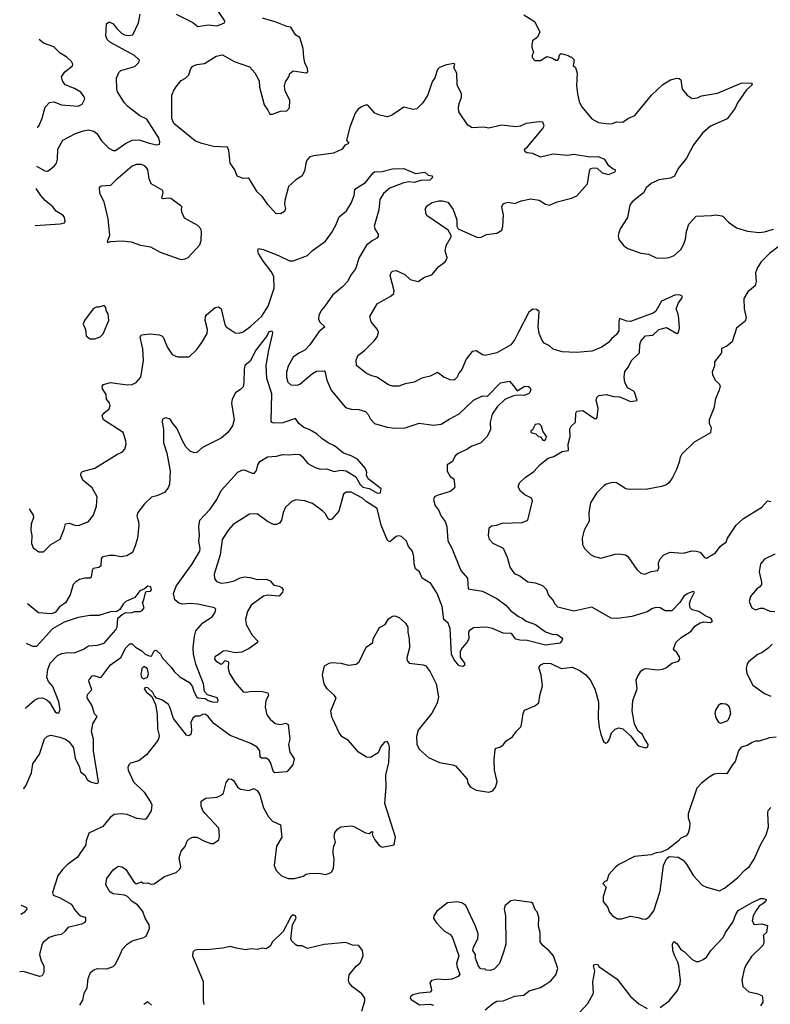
# Model space of a CAD drawing. Extents: x 1921360 to 2014538, y 768294 to 907744.
# Tile 308 of 412: x 1923730 to 1929561, y 884028 to 891669. Entities that reach past the tile are written whole.
import ezdxf

# ---------------------------------------------------------------- set-up
doc = ezdxf.new("R2010")
doc.units = 0

msp = doc.modelspace()

# ---------------------------------------------------------------- linework, layer by layer
at = {"layer": '0CON10XD'}
for points in [[(1924945, 891712.7), (1925075, 891648.6), (1925115, 891615.8), (1925195, 891630.5), (1925265, 891622.5), (1925320, 891645), (1925324.3, 891655), (1925319.4, 891669.4), (1925245.8, 891775)], [(1923860.5, 890533), (1923925, 890495.8), (1923945, 890494.2), (1923958.7, 890501.3), (1923999.2, 890535), (1924015, 890556.2), (1924023.6, 890586.4), (1924025.7, 890665), (1924065, 890733.8), (1924163.7, 890786.3), (1924225, 890807.9), (1924265, 890813.8), (1924305, 890803.1), (1924328.5, 890785), (1924367.9, 890727.9), (1924423, 890673), (1924455, 890654.3), (1924475, 890654.3), (1924551.9, 890708.1), (1924605, 890733.6), (1924657.2, 890737.2), (1924735, 890710.9), (1924795, 890699.2), (1924815.9, 890704.1), (1924819.2, 890720.8), (1924807.8, 890755), (1924716.7, 890896.7), (1924662.8, 890922.8), (1924570, 890995), (1924545, 891023.8), (1924490.3, 891110.3), (1924484.4, 891135), (1924483.3, 891215), (1924500.2, 891259.8), (1924515, 891275.8), (1924624.2, 891305.8), (1924654, 891335), (1924661.2, 891355), (1924621.7, 891391.7), (1924435, 891491.4), (1924410, 891515), (1924399.2, 891545), (1924405, 891637.5), (1924425, 891652.5), (1924455, 891636.7), (1924485, 891600), (1924520, 891565), (1924545, 891551.2), (1924575, 891546), (1924608.8, 891551.2), (1924654.1, 891645.9), (1924666.4, 891713.6)], [(1926964.3, 886515), (1926982.2, 886415), (1926971.9, 886365), (1926932.1, 886287.9), (1926825.8, 886154.2), (1926812, 886105), (1926814, 886045), (1926836.1, 886006.1), (1926905, 885942), (1926990, 885905), (1927095, 885886.7), (1927115, 885877.5), (1927206.1, 885776.1), (1927211.2, 885745), (1927228.8, 885715), (1927275, 885690), (1927375, 885673.5), (1927405, 885685.6), (1927426.6, 885713.4), (1927439.2, 885755), (1927417.5, 885845), (1927416.2, 885925), (1927423.3, 886005), (1927432.5, 886015), (1927465, 886026.2), (1927488.8, 886045), (1927508.3, 886071.7), (1927557, 886103), (1927586.7, 886145), (1927625.8, 886184.2), (1927641.2, 886285), (1927650.5, 886309.5), (1927732.5, 886345), (1927761.7, 886368.3), (1927770, 886425), (1927791.7, 886498.3), (1927780, 886585), (1927764.2, 886635), (1927765, 886647.5), (1927777.3, 886662.7), (1927805, 886674.2), (1927855, 886671.5), (1927935, 886633.3), (1928023, 886643), (1928084.6, 886614.6), (1928127.1, 886585), (1928162.5, 886545), (1928196.6, 886476.6), (1928225.7, 886375), (1928222.5, 886245), (1928230.8, 886175), (1928243, 886123), (1928266.1, 886066.1), (1928283.6, 886053.6), (1928295, 886060), (1928311.2, 886085), (1928326.7, 886135), (1928355, 886162.5), (1928385, 886173.3), (1928415, 886166.7), (1928475, 886112.5), (1928535, 886034.3), (1928595, 886018.6), (1928609.2, 886025), (1928611.4, 886045), (1928589.3, 886080.7), (1928565, 886124.2), (1928535, 886147.5), (1928514.3, 886185), (1928505.8, 886205), (1928488.6, 886305), (1928492.5, 886385), (1928525.8, 886475), (1928518, 886545), (1928526.2, 886565), (1928555.9, 886614.1), (1928575, 886628.8), (1928595, 886633.8), (1928686.1, 886623.9), (1928725, 886628), (1928755, 886642.5), (1928795.8, 886674.2), (1928848.8, 886691.2), (1928858, 886705), (1928854.3, 886725), (1928835, 886758.8), (1928813.3, 886775), (1928810, 886785), (1928825.7, 886835), (1928867.1, 886875), (1928945.2, 886924.8), (1928975, 886961.1), (1929015, 886988.5), (1929045, 886995.5), (1929095, 886992), (1929106.7, 886995), (1929111.2, 887005), (1929098, 887025), (1929060.9, 887040.9), (1929006.3, 887076.3), (1928955, 887088.8), (1928938.8, 887105), (1928934.3, 887135), (1928940.8, 887165), (1928972.5, 887225), (1928958.8, 887231.2), (1928915, 887214.4), (1928888.1, 887195), (1928856.9, 887145), (1928795, 887081.2), (1928745, 887082), (1928705.5, 887105.5), (1928675, 887108.1), (1928645, 887099.4), (1928605, 887072.5), (1928485, 887038), (1928375, 887021.1), (1928325, 887024.3), (1928175, 887109.2), (1928035, 887079.5), (1927909.8, 887109.8), (1927887.1, 887135), (1927874.4, 887165), (1927836.5, 887205), (1927824.2, 887245), (1927795, 887274.3), (1927736.2, 887296.2), (1927676.2, 887305), (1927615, 887350), (1927575, 887368.8), (1927539.7, 887419.7), (1927518.8, 887495), (1927488.8, 887565), (1927408.8, 887605), (1927378.8, 887635), (1927372, 887665), (1927376.2, 887725), (1927395, 887740.8), (1927435, 887746.9), (1927477, 887763), (1927633.6, 887766.4), (1927676.7, 887785), (1927713.8, 887935), (1927705, 887956.7), (1927655, 887981.2), (1927619.3, 888009.3), (1927603.3, 888045), (1927613.3, 888075), (1927657.5, 888115), (1927725, 888162.5), (1927774.1, 888215.9), (1927833.9, 888266.1), (1927879.5, 888280.5), (1927945, 888318), (1927993.3, 888326.7), (1927990, 888375), (1928005.7, 888435), (1928002.5, 888495), (1928013.5, 888515), (1928046.9, 888545), (1928050, 888615), (1928058.3, 888631.7), (1928105, 888635.7), (1928195, 888573.1), (1928207.3, 888572.7), (1928215, 888582.5), (1928223.8, 888655), (1928208.6, 888715), (1928213.2, 888736.8), (1928228.1, 888751.9), (1928285, 888761.5), (1928345.5, 888744.5), (1928391.4, 888741.4), (1928475, 888706.5), (1928527.5, 888715), (1928505, 888778), (1928495, 888789.4), (1928452.5, 888812.5), (1928430.6, 888855), (1928424.3, 888895), (1928431.3, 888938.7), (1928460, 888975), (1928482.5, 889025), (1928544.2, 889085), (1928548, 889145), (1928555.9, 889174.1), (1928590, 889215), (1928648.1, 889221.9), (1928695.8, 889264.2), (1928755, 889280), (1928835, 889234.3), (1928848.7, 889241.3), (1928855.4, 889275), (1928850.5, 889350.5), (1928846, 889385), (1928830.5, 889425), (1928844, 889466), (1928878.6, 889515), (1928873.8, 889525), (1928860.6, 889530.6), (1928825, 889534.6), (1928715, 889484.4), (1928672.5, 889407.5), (1928656.8, 889393.2), (1928475, 889326.9), (1928445, 889329.6), (1928390.5, 889349.5), (1928383.8, 889326.2), (1928384.6, 889255), (1928366.2, 889225), (1928327.1, 889192.9), (1928305, 889164.1), (1928247.3, 889125), (1928175, 889095.9), (1928055, 889087.7), (1927945, 889091.9), (1927875, 889112.5), (1927845, 889138), (1927805, 889160), (1927789.7, 889179.7), (1927764.5, 889235), (1927758.6, 889285), (1927766.2, 889405), (1927745, 889420), (1927715, 889422.5), (1927685, 889400), (1927604.4, 889245), (1927575, 889186.2), (1927544, 889145), (1927436.8, 889083.2), (1927345, 889064.4), (1927325, 889069.4), (1927275, 889100), (1927245, 889094), (1927199.4, 889035), (1927165.5, 888955), (1927140.6, 888925), (1927128.6, 888895), (1927105, 888872.9), (1927075, 888873.8), (1927025, 888894), (1926975, 888930), (1926917.4, 888902.6), (1926855, 888887.5), (1926795, 888856.2), (1926723.3, 888843.3), (1926675, 888826.2), (1926625, 888826.2), (1926595, 888834.2), (1926505, 888894.2), (1926464.5, 888904.5), (1926425, 888924.2), (1926346.2, 888985), (1926344.1, 889025.9), (1926357.7, 889062.3), (1926408.7, 889101.3), (1926482.9, 889177.1), (1926509.1, 889210.9), (1926516.9, 889245), (1926508, 889268), (1926460, 889325), (1926448.8, 889365), (1926505.6, 889464.4), (1926615, 889525.8), (1926635.8, 889545), (1926640, 889565), (1926608.8, 889685), (1926615, 889707.5), (1926625, 889716.7), (1926655, 889722.5), (1926722.3, 889692.3), (1926762.1, 889652.1), (1926825, 889637.8), (1926875, 889670), (1926931.8, 889688.2), (1926985, 889753.3), (1927035, 889791.2), (1927048.8, 889811.2), (1927051.2, 889825), (1927033.8, 889875), (1927044.1, 889915.9), (1927082.5, 889985), (1927082.5, 889995), (1927057.5, 890035), (1926895, 890146.7), (1926883.8, 890166.2), (1926883.3, 890205), (1926896.1, 890223.9), (1926935, 890250), (1926985, 890264.2), (1927015, 890264.2), (1927055, 890252), (1927096.5, 890196.5), (1927127, 890117), (1927126.4, 890066.4), (1927136.7, 890046.7), (1927285, 889979.2), (1927315, 889982), (1927355, 890002), (1927437, 890013), (1927474.1, 890035.9), (1927482, 890065), (1927488.8, 890155), (1927474.2, 890215), (1927482.5, 890237.5), (1927494.1, 890245.9), (1927525, 890252), (1927575, 890242.9), (1927625, 890264.2), (1927700.7, 890279.3), (1927765, 890268.1), (1927815, 890238.8), (1927845, 890230), (1927904.3, 890255.7), (1928017, 890283), (1928057, 890303), (1928140, 890395), (1928156, 890495), (1928165, 890513.3), (1928185, 890518.8), (1928216.4, 890516.4), (1928255, 890480), (1928305, 890466.7), (1928355, 890487.5), (1928357.5, 890505), (1928341.2, 890508.8), (1928305.4, 890535.4), (1928275, 890585.5), (1928225, 890606.2), (1928162.7, 890602.7), (1928035.6, 890624.4), (1927984.4, 890614.4), (1927875, 890626), (1927776.4, 890603.6), (1927715, 890632), (1927670, 890635), (1927657.5, 890645), (1927652.5, 890665), (1927675, 890682.5), (1927794, 890825), (1927804, 890845), (1927793.8, 890873.8), (1927765, 890878), (1927665, 890862.5), (1927617.2, 890842.8), (1927585, 890837.3), (1927475, 890851.4), (1927375, 890827.5), (1927334.1, 890834.1), (1927245, 890830), (1927211.9, 890851.9), (1927141.2, 890955), (1927138.8, 890985), (1927145, 891020), (1927160.8, 891065), (1927160.8, 891095), (1927128.8, 891165), (1927126.2, 891255), (1927103.3, 891295), (1927110, 891325), (1927105, 891330), (1927045, 891320), (1926992.3, 891297.7), (1926975, 891283.3), (1926955, 891217.5), (1926934.1, 891185.9), (1926900, 891085), (1926861.2, 891025), (1926815, 890977.5), (1926787, 890973), (1926715, 890990), (1926617.5, 890925), (1926585, 890916), (1926527.7, 890927.7), (1926490, 890945), (1926435, 891006.2), (1926415, 891006.2), (1926385, 890994), (1926360, 890975), (1926336.6, 890943.4), (1926294.2, 890835), (1926270, 890745), (1926269.2, 890735), (1926284.2, 890715), (1926282, 890705), (1926255.5, 890694.5), (1926235, 890664), (1926166.4, 890633.6), (1926014, 890614), (1925985, 890606.2), (1925965, 890583.3), (1925956, 890565), (1925943.3, 890495), (1925922.5, 890455), (1925875, 890426.2), (1925819.2, 890375), (1925788.6, 890265), (1925786, 890235), (1925796, 890205), (1925788.3, 890181.7), (1925756.1, 890163.9), (1925720, 890165), (1925658.8, 890235), (1925616.2, 890295), (1925575, 890333.3), (1925515, 890432.5), (1925505, 890440), (1925465, 890436.7), (1925420, 890455), (1925400, 890505), (1925366.2, 890555), (1925355.8, 890655), (1925345, 890680), (1925235.8, 890685.8), (1925145, 890707.5), (1925095, 890726.9), (1924928.6, 890865), (1924912.1, 890902.1), (1924912.7, 891082.7), (1924924.4, 891115.6), (1924943.8, 891145), (1924985, 891196.7), (1925017.5, 891215), (1925045, 891242.5), (1925060.5, 891289.5), (1925075, 891310), (1925105, 891321.2), (1925165, 891330), (1925255, 891386.2), (1925305, 891396.2), (1925395, 891346), (1925515, 891304), (1925556.8, 891256.8), (1925590.8, 891195), (1925593.8, 891145), (1925628.3, 891008.3), (1925658.3, 890968.3), (1925672.5, 890935), (1925695, 890936.2), (1925755, 890960), (1925805, 890963.3), (1925826.2, 890985), (1925828, 891045), (1925792, 891115), (1925788, 891155), (1925795, 891187.5), (1925820, 891225), (1925829.3, 891250.7), (1925855, 891272.5), (1925955, 891257.5), (1925967.5, 891265), (1925965, 891290), (1925944.2, 891334.2), (1925936.2, 891375), (1925933.3, 891445), (1925905, 891530), (1925875, 891550), (1925863.8, 891565), (1925835, 891612.5), (1925805, 891616.7), (1925713.9, 891653.9), (1925615, 891682)], [(1927645, 891706.7), (1927730, 891655), (1927770, 891575), (1927752.5, 891535), (1927713.3, 891505), (1927707.5, 891475), (1927707.5, 891455), (1927722.5, 891415), (1927710, 891395), (1927710, 891375), (1927731.7, 891351.7), (1927775, 891352.5), (1927825, 891383.3), (1927864, 891374), (1927895, 891354.2), (1927910, 891355), (1927921.7, 891378.3), (1927923, 891397), (1927935, 891407.5), (1927991.7, 891391.7), (1928005, 891380), (1928015, 891380), (1928037, 891357), (1928030, 891315), (1928048.3, 891298.3), (1928060, 891255), (1928054.3, 891155), (1928061.9, 891095), (1928075.6, 891035.6), (1928093.8, 890995), (1928175, 890898.8), (1928225, 890872.5), (1928305, 890860), (1928335, 890864), (1928365, 890877.1), (1928415, 890873.3), (1928455, 890902.5), (1928508, 890925), (1928637.3, 891082.7), (1928725, 891166.7), (1928785, 891202.5), (1928835, 891215.8), (1928853, 891213), (1928865, 891203.3), (1928875, 891131.2), (1928915, 891083.3), (1928955, 891058.8), (1928995, 891064), (1929025, 891078), (1929151.3, 891098.7), (1929335, 891176.2), (1929415, 891178.8), (1929420, 891165), (1929375.8, 891125), (1929305.5, 891024.5), (1929288.3, 890981.7), (1929225, 890900), (1929095, 890842.5), (1929035, 890788), (1928965, 890698.8), (1928910.8, 890595), (1928845, 890513.3), (1928815.9, 890454.1), (1928785, 890440), (1928695, 890426.9), (1928635, 890398.6), (1928597.5, 890365), (1928575, 890326.2), (1928487.5, 890255), (1928469.3, 890230.7), (1928452, 890135), (1928393.9, 890046.1), (1928383.6, 890016.4), (1928380, 889995), (1928385, 889962.5), (1928422.5, 889915), (1928455, 889893.3), (1928555, 889856.2), (1928615, 889848.8), (1928675, 889820), (1928732.5, 889817.5)], [(1923866.8, 890835.3), (1923870, 890835), (1923881.7, 890848.3), (1923904.6, 890905.4), (1923928.3, 890991.7), (1923962.6, 891027.4), (1923995, 891031.1), (1924055, 891009.5), (1924185, 890997.9), (1924215, 891014), (1924235.5, 891055), (1924231.7, 891071.7), (1924205, 891105.7), (1924155, 891134.5), (1924083.3, 891165), (1924063.1, 891195), (1924055.8, 891225), (1924081.4, 891265), (1924139.4, 891310.6), (1924143.1, 891325), (1924133.1, 891345), (1924095, 891378.9), (1924045, 891408.6), (1923995, 891459.5), (1923915, 891488.1), (1923881, 891514.8)], [(1924985, 889808.8), (1925015, 889813.8), (1925037.5, 889825), (1925128.3, 889921.7), (1925140, 889955), (1925143.3, 890025), (1925136.7, 890045), (1925115, 890071.2), (1925009.5, 890129.5), (1924988.8, 890175), (1924986.4, 890203.6), (1924992.5, 890215), (1924982.5, 890225), (1924905, 890281.5), (1924885, 890285.4), (1924845, 890279.4), (1924835, 890283.8), (1924844.3, 890325), (1924841.2, 890345), (1924752.5, 890395), (1924736.9, 890435), (1924725, 890506.2), (1924705, 890532.5), (1924675, 890545.6), (1924635, 890545.6), (1924605, 890531.4), (1924475.8, 890425), (1924435, 890382.5), (1924363.6, 890376.4), (1924347.5, 890365), (1924351.2, 890325), (1924382.5, 890255), (1924413.8, 890125), (1924428.8, 889995), (1924410, 889945), (1924415, 889940), (1924435, 889947.5), (1924525, 889953.8), (1924595, 889946), (1924668.8, 889918.8), (1924747, 889907), (1924822.5, 889865), (1924965, 889814), (1924985, 889808.8)], [(1923805, 887872.9), (1923834, 887825), (1923837.5, 887805), (1923820, 887755), (1923817.1, 887705), (1923824, 887665), (1923820.8, 887605), (1923835, 887571.2), (1923878.3, 887538.3), (1923915, 887538.8), (1923972.5, 887595), (1924045, 887636.7), (1924075.5, 887714.5), (1924085, 887756.7), (1924115, 887760.6), (1924165, 887743.1), (1924195, 887745.7), (1924265, 887776), (1924304, 887825), (1924328, 887895), (1924331.2, 887965), (1924292, 888035), (1924219.4, 888095), (1924204.5, 888135), (1924206.7, 888153.3), (1924216.8, 888163.2), (1924315, 888188.6), (1924485, 888296), (1924527.5, 888315), (1924547.5, 888335), (1924555.9, 888374.1), (1924555, 888400), (1924533.3, 888465), (1924382, 888565), (1924370.8, 888595), (1924383.8, 888615), (1924425, 888650), (1924434, 888675), (1924427.5, 888695), (1924404.2, 888725), (1924401.4, 888761.4), (1924374, 888805), (1924371.2, 888825), (1924381.7, 888838.3), (1924435, 888854.4), (1924565, 888835.7), (1924605, 888839.2), (1924635, 888854.3), (1924671.1, 888895), (1924692.9, 889025), (1924686.4, 889115), (1924666.9, 889205), (1924675.5, 889224.5), (1924742.5, 889232.5), (1924814.6, 889224.6), (1924835, 889216.9), (1924845.8, 889205), (1924877.1, 889125), (1924915, 889071.2), (1924955, 889053.8), (1925047, 889053), (1925105, 889110), (1925146, 889165), (1925186.7, 889235), (1925188, 889265), (1925172, 889335), (1925174, 889365), (1925181.2, 889378.8), (1925247.5, 889435), (1925275, 889441.2), (1925296, 889425), (1925322.7, 889305), (1925335, 889286.7), (1925405, 889238.1), (1925435, 889235.8), (1925465, 889246), (1925525, 889290.6), (1925610.6, 889369.4), (1925659.5, 889445), (1925707.8, 889585), (1925704.3, 889675), (1925684.4, 889715), (1925622.7, 889792.7), (1925585.7, 889855), (1925580, 889875), (1925585, 889892.5), (1925625, 889886.7), (1925745, 889837.7), (1925825, 889796.7), (1925855, 889796.9), (1925965, 889838), (1926005, 889877.1), (1926105, 889950.6), (1926153.3, 890015), (1926186.6, 890075), (1926211.2, 890138.8), (1926268.1, 890185), (1926304.4, 890245), (1926329.2, 890305), (1926334, 890355), (1926416, 890405), (1926475, 890481.2), (1926485, 890488), (1926545, 890490), (1926625, 890512), (1926715, 890513.8), (1926805, 890476), (1926876.2, 890486.2), (1926903, 890463), (1926935, 890457.5), (1926937.5, 890445), (1926915, 890424.4), (1926845, 890420.6), (1926795, 890405.6), (1926749.7, 890410.3), (1926705, 890400.5), (1926605, 890361.4), (1926555, 890320), (1926528.1, 890275), (1926519.4, 890195), (1926484.2, 890065.8), (1926490.9, 890040.9), (1926513.8, 890005), (1926514, 889986), (1926505, 889974), (1926466.8, 889953.2), (1926425, 889920), (1926366.9, 889825), (1926338.1, 889735), (1926300.6, 889685), (1926278.7, 889641.3), (1926237.5, 889595), (1926159.8, 889530.2), (1926101.1, 889445), (1926073.6, 889415), (1926054.4, 889375), (1926051.4, 889345), (1926062.6, 889322.6), (1926100, 889285), (1926055, 889248), (1925985, 889146.2), (1925945.5, 889104.5), (1925898.8, 889081.2), (1925855, 889049.2), (1925815, 888980), (1925802.9, 888935), (1925802.9, 888895), (1925812.5, 888855), (1925835, 888836.2), (1925885, 888832), (1925905, 888840), (1926005, 888923.8), (1926035, 888941.2), (1926094.2, 888944.2), (1926104.1, 888934.1), (1926107.5, 888905), (1926115, 888872.5), (1926149.2, 888795), (1926260.2, 888660.2), (1926305, 888646), (1926365, 888644.3), (1926415, 888628.6), (1926436.2, 888606.2), (1926455, 888568), (1926485.6, 888535.6), (1926585, 888507.1), (1926645, 888498.6), (1926725, 888502.9), (1926832.7, 888537.3), (1926945, 888523.3), (1927005, 888530), (1927065, 888568.6), (1927145, 888609.2), (1927255, 888717.5), (1927325, 888750.8), (1927365, 888747.1), (1927465, 888850.5), (1927534.2, 888864.2), (1927565, 888826.7), (1927595, 888790), (1927655, 888824), (1927681.7, 888821.7), (1927693.9, 888813.9), (1927701.7, 888798.3), (1927693.3, 888775), (1927682.5, 888765), (1927647.4, 888752.6), (1927595, 888756.2), (1927565, 888750.9), (1927499.1, 888720.9), (1927438.9, 888665), (1927401.1, 888608.9), (1927385.8, 888545), (1927386, 888485), (1927357.9, 888432.1), (1927308.3, 888381.7), (1927241.1, 888358.9), (1927206.2, 888335), (1927135, 888303.6), (1927111.8, 888285), (1927090.8, 888239.2), (1927050, 888215), (1927051.2, 888165), (1927074.2, 888124.2), (1927101.2, 888105), (1927111.4, 888045), (1927105, 888032), (1927075, 888008), (1926973.2, 887976.8), (1926953.3, 887965), (1926943.8, 887945), (1926957.4, 887897.4), (1926984, 887865), (1927004.4, 887815), (1927035.6, 887775), (1927046.8, 887736.8), (1927055.6, 887625), (1927086.8, 887566.8), (1927155.6, 887395), (1927207.8, 887335), (1927215, 887253.3), (1927325, 887234.2), (1927437.4, 887177.4), (1927506.2, 887125), (1927543.6, 887083.6), (1927605, 887036.2), (1927634.1, 887024.1), (1927665, 887001.2), (1927737.5, 886975), (1927815, 886917.5), (1927865, 886900.6), (1927905, 886897.9), (1927942.1, 886872.1), (1927946, 886865), (1927941.7, 886848.3), (1927925, 886831.2), (1927815.4, 886814.6), (1927671.2, 886851.2), (1927615.4, 886854.6), (1927585, 886862), (1927549.2, 886905), (1927485, 886908.7), (1927403.3, 886945), (1927355, 886954.4), (1927255, 886950), (1927221.2, 886925), (1927216.1, 886913.9), (1927218.8, 886865), (1927202.5, 886835), (1927166.9, 886795), (1927152.5, 886765), (1927152.9, 886722.9), (1927184, 886675), (1927184, 886656), (1927171.7, 886648.3), (1927145, 886654), (1927105, 886700), (1927083.1, 886745), (1927074.5, 886944.5), (1927058, 886985), (1927024, 887015), (1927012.5, 887115), (1926971.9, 887215), (1926925, 887293.6), (1926856.4, 887335), (1926836.8, 887385), (1926805, 887408.4), (1926793.8, 887446.2), (1926790.7, 887500.7), (1926781.9, 887545), (1926751, 887581), (1926735, 887621.1), (1926695, 887658.5), (1926675, 887663.3), (1926655, 887657.5), (1926605, 887616), (1926586.8, 887626.8), (1926536.9, 887745), (1926506.6, 887875), (1926420.3, 887930.3), (1926393.1, 887955), (1926305, 888002.2), (1926267.3, 888002.7), (1926245, 887986.2), (1926208.5, 887855), (1926155, 887792), (1926138.3, 887788.3), (1926126.7, 887795), (1926105.8, 887835), (1926085.5, 887855.5), (1926004.5, 887914.5), (1925945, 887934.2), (1925875, 887942), (1925845, 887930), (1925795.8, 887885), (1925777.1, 887845), (1925762.5, 887785), (1925747.6, 887762.4), (1925725, 887750.8), (1925702.2, 887752.2), (1925655, 887774.2), (1925575, 887834), (1925515, 887830.8), (1925388.8, 887751.2), (1925351.2, 887708.8), (1925302, 887635), (1925288.5, 887515), (1925240, 887365), (1925242.7, 887332.7), (1925259.7, 887309.7), (1925295, 887295.7), (1925345, 887301.5), (1925395, 887315.5), (1925442, 887338), (1925475, 887344), (1925520.5, 887340.5), (1925575, 887324.7), (1925645, 887328.1), (1925675, 887313.1), (1925705, 887280), (1925745, 887273.3), (1925765, 887261.9), (1925776.5, 887246.5), (1925772.7, 887225), (1925745, 887194.6), (1925655, 887202.8), (1925624.4, 887195.6), (1925528.6, 887125), (1925499.4, 887075), (1925483.4, 887016.6), (1925488.1, 886975), (1925535, 886893.8), (1925580, 886845), (1925577.5, 886835), (1925511.7, 886788.3), (1925455, 886760), (1925404.5, 886755.5), (1925335, 886770.7), (1925310.7, 886769.3), (1925285, 886746.5), (1925245.4, 886725), (1925242.9, 886705), (1925255, 886690.7), (1925295, 886668.6), (1925306.6, 886673.4), (1925325, 886695.7), (1925351.2, 886685), (1925348.6, 886635), (1925360, 886595), (1925404.7, 886524.7), (1925465, 886454), (1925485, 886449.2), (1925535, 886457.5), (1925615, 886454.4), (1925656.7, 886445), (1925662.9, 886425), (1925641.5, 886385), (1925635.7, 886335), (1925649.4, 886275), (1925675, 886240.6), (1925715, 886207.8), (1925755, 886199.5), (1925798.3, 886208.3), (1925815, 886200), (1925828.6, 886085), (1925817, 886043), (1925829.1, 885985), (1925862.2, 885932.2), (1925852.6, 885885), (1925805, 885832.9), (1925712.5, 885825), (1925702.7, 885832.7), (1925679.2, 885905), (1925665, 885925.5), (1925645, 885937.7), (1925608.3, 885938.3), (1925599.2, 885945), (1925594.5, 885995), (1925575, 886024.3), (1925525, 886052.9), (1925365, 886114.3), (1925238, 886208), (1925195, 886260.8), (1925175, 886275.8), (1925155, 886280), (1925126, 886264), (1925095, 886263.3), (1925075, 886247.5), (1925059.4, 886215), (1925064.5, 886155), (1925059.4, 886120.6), (1925045, 886110), (1925025, 886117.5), (1924924.7, 886244.7), (1924896.9, 886335), (1924885, 886353.3), (1924835, 886390), (1924793, 886403), (1924778.3, 886421.7), (1924765, 886447.5), (1924725, 886483.3), (1924705, 886486.7), (1924697.5, 886475), (1924715, 886450), (1924756.7, 886416.7), (1924783.8, 886355), (1924798.3, 886278.3), (1924799.4, 886165), (1924812.5, 886115), (1924812, 886095), (1924802.5, 886075), (1924716.3, 885963.7), (1924655, 885916), (1924591.2, 885898.8), (1924576.7, 885885), (1924571.2, 885865), (1924573.8, 885845), (1924615, 885753.3), (1924695.8, 885675), (1924748.1, 885595), (1924755.5, 885575), (1924751.7, 885528.3), (1924713.5, 885466.5), (1924705, 885461.8), (1924640.6, 885470.6), (1924565, 885500), (1924515, 885505.8), (1924465, 885500), (1924432.4, 885477.6), (1924375, 885407.5), (1924266.2, 885355), (1924246.2, 885295), (1924244.2, 885265), (1924180, 885170), (1924099.3, 885110.7), (1924062.5, 885075), (1924027.5, 885025), (1923984.2, 884895), (1923990, 884875), (1924045, 884854.2), (1924130, 884805), (1924146, 884785), (1924152, 884765), (1924188.5, 884725), (1924205, 884713.3), (1924235.5, 884705), (1924242.1, 884695), (1924241.8, 884675), (1924235, 884662.9), (1924211.4, 884648.6), (1924105, 884623.3), (1924084, 884595), (1924055, 884570), (1924005, 884562.5), (1923960, 884545), (1923912.1, 884507.9), (1923901.7, 884488.3), (1923882.8, 884415), (1923896.4, 884365), (1923918.2, 884325), (1923916.6, 884273.4), (1923905, 884248), (1923885, 884244.2), (1923760.9, 884280.9), (1923730, 884279.5)], [(1923850.9, 890071.9), (1924045, 890086), (1924077.7, 890092.3), (1924083.8, 890106.2), (1924078.1, 890135), (1924068.9, 890148.9), (1924014.6, 890184.6), (1923987.6, 890217.6), (1923929.2, 890265), (1923894.3, 890305), (1923856.9, 890358.9)], [(1928732.5, 889817.5), (1928775.7, 889824.3), (1928815, 889840), (1928865, 889886.2), (1928887.2, 889922.8), (1928901.9, 889965), (1928910, 890025), (1928927, 890083), (1928985.9, 890144.1), (1929105, 890148.8), (1929135, 890156), (1929185, 890146.7), (1929195, 890142.5), (1929235, 890096.7), (1929297.5, 890055), (1929383, 890027), (1929475, 890016.7), (1929515, 890022), (1929585, 890044)], [(1929629.2, 889910.8), (1929555, 889854.4), (1929488.8, 889791.2), (1929461.2, 889745), (1929446.2, 889705), (1929451.2, 889635), (1929443.3, 889605), (1929385, 889556.7), (1929356.2, 889505), (1929358.8, 889425), (1929373.8, 889355), (1929365, 889330), (1929297.5, 889275), (1929265, 889170), (1929224.2, 889135.8), (1929181.7, 889118.3), (1929181.1, 889085), (1929127.3, 889015), (1929127.5, 888982.5), (1929110, 888935), (1929112.2, 888915), (1929131.5, 888871.5), (1929163, 888843), (1929170.8, 888825), (1929164.2, 888795), (1929135, 888727.5), (1929122.9, 888655), (1929086.2, 888565), (1929086.2, 888535), (1929102, 888505), (1929095.8, 888464.2), (1928969.5, 888390.5), (1928872.3, 888297.7), (1928860, 888275), (1928853.3, 888235), (1928831.7, 888178.3), (1928800, 888115), (1928775, 888077.5), (1928755, 888060), (1928715, 888046.2), (1928606.1, 888026.1), (1928464, 888024), (1928439.3, 888029.3), (1928366.1, 888076.1), (1928335, 888076.7), (1928286.1, 888063.9), (1928267.7, 888052.3), (1928210, 887995), (1928165, 887920), (1928152, 887845), (1928153, 887777), (1928115, 887707.5), (1928099.2, 887645), (1928102.5, 887595), (1928116.2, 887565), (1928165, 887517.5), (1928195, 887502.5), (1928245, 887491.2), (1928355, 887521.2), (1928385, 887524), (1928435.8, 887515.8), (1928454.1, 887504.1), (1928525, 887402.5), (1928555, 887372.5), (1928585, 887366.7), (1928635, 887387.5), (1928686, 887395), (1928694, 887415), (1928692, 887455), (1928705.9, 887484.1), (1928734.2, 887515.8), (1928782.7, 887537.3), (1928885, 887530), (1928955, 887546.2), (1928985, 887544), (1929015, 887536.2), (1929050, 887495), (1929065, 887490), (1929135, 887530.6), (1929170.5, 887579.5), (1929189.2, 887595), (1929217.1, 887615), (1929228, 887645), (1929295, 887746.7), (1929352.7, 887797.3), (1929495, 887886.7), (1929540, 887935), (1929565, 887930)], [(1924315, 889193.3), (1924355, 889207.5), (1924379.3, 889230.7), (1924422.5, 889335), (1924417, 889387), (1924403, 889413), (1924400, 889435), (1924385, 889450), (1924345, 889437.5), (1924323, 889437), (1924300, 889425), (1924233.3, 889335), (1924223.6, 889306.4), (1924240, 889265), (1924247.5, 889215), (1924275, 889193.3), (1924315, 889193.3)], [(1923759.7, 885701.4), (1923765.8, 885705), (1923777.8, 885722.2), (1923822.5, 885825), (1923832, 885895), (1923885, 885970), (1923923.2, 886086.8), (1923945, 886108), (1923975, 886115.6), (1924042, 886102), (1924085.2, 886085.2), (1924114.4, 886065), (1924147.2, 886017.2), (1924160, 885935), (1924190.9, 885875), (1924201.5, 885831.5), (1924235, 885805.8), (1924253.2, 885773.2), (1924280, 885755), (1924325, 885740), (1924336.9, 885743.1), (1924341.4, 885755), (1924302.5, 885995), (1924304.6, 886085.4), (1924288.7, 886145), (1924298.4, 886205), (1924330.7, 886260.7), (1924311.5, 886281.5), (1924293.5, 886343.5), (1924254.2, 886405), (1924257.9, 886432.1), (1924290.8, 886469.2), (1924268.2, 886535), (1924270.3, 886545), (1924294.3, 886575.7), (1924305, 886580.7), (1924355, 886564), (1924365, 886568), (1924435, 886662.5), (1924515, 886719.2), (1924554.4, 886795), (1924586.7, 886825), (1924605, 886825.5), (1924629.8, 886799.8), (1924679.9, 886769.9), (1924705.6, 886745), (1924735, 886730.9), (1924755, 886730), (1924775, 886770), (1924785, 886776.7), (1924793.9, 886773.9), (1924825, 886745.7), (1924840, 886715), (1924906, 886645), (1924929.4, 886609.4), (1924975, 886568.8), (1925049.2, 886525), (1925072.6, 886492.6), (1925081.8, 886455), (1925105, 886411.6), (1925115, 886405.3), (1925172.1, 886402.1), (1925195, 886385.4), (1925236.5, 886373.5), (1925268, 886375), (1925272.5, 886385), (1925263.8, 886405), (1925190.2, 886430.2), (1925166.9, 886455), (1925157.6, 886515), (1925097.2, 886667.2), (1925080.5, 886745), (1925077.8, 886795), (1925088.6, 886885), (1925099.4, 886925), (1925152, 886988), (1925225.8, 887035), (1925245.4, 887064.6), (1925252.5, 887095), (1925242.5, 887105), (1925115, 887133.3), (1925055, 887138.8), (1924993.6, 887133.6), (1924965, 887140.8), (1924935.6, 887165.6), (1924924.5, 887215), (1924945, 887272.7), (1925068.1, 887441.9), (1925128.4, 887545), (1925132.5, 887565), (1925122, 887622), (1925125.9, 887665), (1925121.2, 887735), (1925128.9, 887785), (1925210.8, 887869.2), (1925260.5, 887945), (1925295.5, 888015), (1925425, 888156.5), (1925455, 888173.5), (1925475, 888175.5), (1925535, 888150.8), (1925555, 888150), (1925570.3, 888169.7), (1925580, 888215), (1925595, 888241.2), (1925654.4, 888275.6), (1925725, 888280.8), (1925775, 888294.4), (1925815, 888291.8), (1925885, 888298.6), (1925905, 888294.3), (1925927.7, 888277.7), (1925967.5, 888225), (1926025, 888193.1), (1926065, 888180), (1926115, 888182.9), (1926172.9, 888162.9), (1926225, 888173.1), (1926265, 888166.9), (1926340.6, 888120.6), (1926375, 888063.1), (1926395, 888041.9), (1926445, 888032), (1926510, 887995), (1926533.3, 887996.7), (1926538.3, 888028.3), (1926436.7, 888105), (1926423.9, 888133.9), (1926426.7, 888155), (1926416.7, 888185), (1926355, 888258), (1926305, 888285.7), (1926245, 888305.8), (1926175, 888360.8), (1926126.2, 888385), (1926078.2, 888418.2), (1926041.7, 888451.7), (1925978.6, 888488.6), (1925937.5, 888505), (1925897.8, 888535), (1925872.9, 888572.9), (1925775, 888539.6), (1925705, 888536.9), (1925692.1, 888542.1), (1925684.6, 888554.6), (1925688.2, 888765), (1925650.3, 888885), (1925644.5, 888985), (1925664.4, 889105), (1925697, 889237), (1925695, 889250), (1925685, 889252.5), (1925663.3, 889245), (1925651.2, 889218.8), (1925564.6, 889105), (1925520.6, 889019.4), (1925480, 888985), (1925472.5, 888955), (1925471.2, 888855), (1925465, 888820), (1925448.3, 888801.7), (1925406.1, 888773.9), (1925380, 888725), (1925376.1, 888693.9), (1925396.9, 888565), (1925383.4, 888516.6), (1925348, 888465), (1925295, 888421.9), (1925150.6, 888349.4), (1925105, 888311.4), (1925085, 888307.5), (1925055, 888320.8), (1925021.5, 888355), (1924996.7, 888395), (1924949.8, 888499.8), (1924918.6, 888535), (1924898.6, 888568.6), (1924865, 888579.2), (1924840.6, 888569.4), (1924835.6, 888545), (1924848.3, 888491.7), (1924846.9, 888385), (1924873.5, 888305), (1924900, 888165), (1924894.3, 888065.7), (1924884, 888035), (1924855, 888000), (1924795, 887974), (1924755, 887964.2), (1924698.6, 887911.4), (1924646.8, 887845), (1924639.1, 887815), (1924653.1, 887775), (1924654.4, 887745), (1924644.3, 887645.7), (1924626, 887585), (1924606.7, 887535), (1924562.5, 887507.5), (1924515, 887500.8), (1924465, 887510.8), (1924425, 887510.8), (1924371.4, 887498.6), (1924364, 887485), (1924359.7, 887430.3), (1924345, 887418), (1924300, 887410), (1924291.9, 887395), (1924285, 887342), (1924275, 887334.3), (1924235, 887334.4), (1924195, 887325.7), (1924162.5, 887305), (1924145.8, 887285), (1924122.5, 887205), (1924085, 887143.3), (1924038.3, 887111.7), (1924005, 887069.2), (1923975, 887059.4), (1923877.5, 887065), (1923789.6, 887134.7)], [(1927805, 888403.3), (1927817.9, 888415), (1927822.2, 888435), (1927792.5, 888475), (1927783.3, 888515), (1927765, 888533.3), (1927735, 888527.5), (1927713, 888487), (1927700, 888475), (1927700, 888465), (1927740, 888455), (1927760, 888435), (1927775, 888432.5), (1927795, 888406.2), (1927805, 888403.3)], [(1929595, 887520.6), (1929515, 887483.3), (1929483.9, 887446.1), (1929473.3, 887385), (1929493.3, 887305), (1929492.5, 887285), (1929477.5, 887265), (1929455, 887253.3), (1929407.7, 887192.3), (1929396.7, 887155), (1929416.7, 887105), (1929445, 887088.8), (1929485, 887103.3), (1929505, 887103.3), (1929558.3, 887078.3), (1929595, 887077.5)], [(1923772.6, 886323.2), (1923784.6, 886335.4), (1923845, 886388), (1923875, 886403.5), (1923906.7, 886405), (1923941.7, 886391.7), (1923961.8, 886371.8), (1924005, 886298), (1924015, 886288.8), (1924035, 886290), (1924045.8, 886315), (1924033.3, 886375), (1923988.6, 886495), (1923953.1, 886533.1), (1923940, 886565), (1923948.5, 886625), (1923967.1, 886675), (1924025, 886736), (1924058.6, 886751.4), (1924105, 886758.5), (1924155, 886755.7), (1924226.2, 886785), (1924265, 886809.4), (1924335, 886814.5), (1924385, 886830.6), (1924476.9, 886935), (1924487.1, 886955), (1924491.5, 887025), (1924525, 887053.9), (1924555, 887068.9), (1924595, 887066.2), (1924625, 887077.5), (1924665, 887075.7), (1924682, 887085), (1924696, 887105), (1924683.3, 887145), (1924692.3, 887157.7), (1924708.3, 887221.7), (1924715, 887231.2), (1924745, 887234), (1924753.8, 887245), (1924747.5, 887267.5), (1924725, 887272), (1924698.6, 887251.4), (1924663.3, 887236.7), (1924625, 887184), (1924555, 887154.2), (1924535, 887134.2), (1924508.3, 887091.7), (1924485, 887076.5), (1924435, 887072.9), (1924345.9, 887044.1), (1924275, 887044), (1924185, 887029.2), (1924075, 886992.9), (1923985, 886940.9), (1923860, 886805), (1923833.4, 886803.4), (1923783.2, 886828.5)], [(1924198.3, 884021.7), (1924220, 884060), (1924232, 884115), (1924253.8, 884156.2), (1924261.7, 884228.3), (1924281.2, 884275), (1924305, 884294), (1924335, 884304.3), (1924407.3, 884302.7), (1924455, 884320), (1924472.3, 884337.7), (1924503.8, 884395), (1924528.8, 884455), (1924566.2, 884495), (1924605, 884519.4), (1924693.8, 884546.2), (1924712.7, 884557.3), (1924738.5, 884615), (1924735.8, 884645), (1924703.8, 884695), (1924687.3, 884747.3), (1924645, 884800), (1924605, 884826.7), (1924567.5, 884865), (1924545, 884873.3), (1924455, 884883.8), (1924430.3, 884900.3), (1924399.2, 884955), (1924407.5, 885005), (1924455, 885070), (1924495, 885098.8), (1924525, 885093.8), (1924554.2, 885074.2), (1924617, 884977), (1924635, 884962.5), (1924675, 884977.5), (1924688.3, 884968.3), (1924725, 884970), (1924749.3, 884959.3), (1924773.6, 884963.6), (1924855, 885020), (1924945, 885050), (1924975, 885077.5), (1924982.5, 885095), (1924968, 885165), (1924983.3, 885215), (1925015, 885252.5), (1925031.2, 885295), (1925053.2, 885316.8), (1925075, 885325.8), (1925105, 885325.8), (1925165, 885294.2), (1925215, 885276.2), (1925235, 885276.7), (1925276.7, 885305), (1925282, 885335), (1925276.7, 885395), (1925169.7, 885509.7), (1925155, 885527.5), (1925140, 885565), (1925140, 885605), (1925175, 885626.7), (1925265, 885636.2), (1925305, 885656.7), (1925313.9, 885666.1), (1925335, 885750), (1925355, 885776.2), (1925375, 885775.7), (1925393, 885763), (1925422.2, 885712.2), (1925445, 885697.5), (1925513, 885687), (1925547.5, 885702.5), (1925575, 885688), (1925595, 885653.3), (1925623, 885553), (1925662.2, 885482.2), (1925695, 885450), (1925755, 885420), (1925766, 885325), (1925725.8, 885255), (1925707.5, 885105), (1925722, 885065), (1925765, 885023.8), (1925815, 885003.3), (1925865, 885003.8), (1925935, 885022.5), (1925953, 885037), (1925985, 885042.5), (1926055, 885046), (1926105, 885036.2), (1926135.9, 885044.1), (1926153.9, 885056.1), (1926168.8, 885085), (1926173.8, 885155), (1926164.1, 885204.1), (1926166, 885225), (1926169.2, 885255), (1926182, 885285), (1926173.6, 885326.4), (1926178.3, 885361.7), (1926200.5, 885389.5), (1926224.2, 885405.8), (1926305, 885412.5), (1926326.8, 885406.8), (1926415, 885359.2), (1926445, 885354), (1926465, 885368.6), (1926473.3, 885365), (1926468.8, 885345), (1926490, 885305), (1926525, 885257.5), (1926545, 885247.5), (1926640, 885265), (1926650, 885325), (1926566.1, 885586.1), (1926576.2, 885715), (1926573.8, 885805), (1926598.8, 885905), (1926603.8, 886025), (1926597.7, 886047.7), (1926585, 886067.5), (1926565, 886062.5), (1926535, 886027.5), (1926515, 885980), (1926455, 885943.8), (1926425, 885946), (1926362, 885985), (1926285, 886076), (1926234.5, 886104.5), (1926212, 886135), (1926164.2, 886235), (1926153.9, 886256.1), (1926147.5, 886305), (1926188, 886405), (1926176.2, 886425), (1926118, 886475), (1926095.8, 886515), (1926081.2, 886585), (1926097.5, 886655), (1926135, 886676.2), (1926155, 886680), (1926225.8, 886675.8), (1926285, 886660.8), (1926345, 886666.2), (1926366.2, 886685), (1926420.7, 886799.3), (1926472.5, 886835), (1926476.7, 886865), (1926525, 886952.5), (1926570, 886975), (1926595, 887020), (1926625, 887041.2), (1926645, 887043.8), (1926678.8, 887028.8), (1926725.8, 886985), (1926745.7, 886955.7), (1926745.6, 886915), (1926756.5, 886865), (1926757.5, 886795), (1926736.4, 886716.4), (1926740, 886695), (1926756.1, 886676.1), (1926865, 886661.2), (1926883.9, 886653.9), (1926918.3, 886608.3), (1926964.3, 886515)], [(1929575, 886822.5), (1929545, 886792.5), (1929495, 886756.7), (1929465.9, 886744.1), (1929393, 886687), (1929381.2, 886668.8), (1929372, 886635), (1929379.2, 886595), (1929425, 886503.8), (1929515, 886438.8), (1929565, 886419.2)], [(1924695, 886554.6), (1924722.6, 886567.4), (1924731.5, 886595), (1924719.5, 886635), (1924695, 886648.1), (1924680, 886635), (1924671.8, 886585), (1924675.5, 886565), (1924695, 886554.6)], [(1929175, 886210), (1929185, 886212.5), (1929225, 886227.5), (1929235, 886237.5), (1929253.8, 886285), (1929246, 886325), (1929235, 886343.3), (1929215, 886356.2), (1929195, 886360), (1929175, 886358.8), (1929156.7, 886345), (1929135, 886310), (1929130, 886285), (1929140, 886245), (1929157, 886217), (1929175, 886210)], [(1929605, 886100.8), (1929555, 886095.8), (1929475, 886068.8), (1929445, 886070), (1929419.3, 886060.7), (1929380, 886035), (1929335, 886022.5), (1929313.3, 885995), (1929288.3, 885911.7), (1929265, 885883.3), (1929223.6, 885816.4), (1929155, 885820), (1929125, 885813.8), (1929085, 885791.2), (1929025.7, 885744.3), (1928991.2, 885705), (1928923.9, 885506.1), (1928923.9, 885473.9), (1928936.2, 885435), (1928933.3, 885395), (1928923.3, 885355), (1928906.7, 885335), (1928865, 885317.5), (1928845, 885292.5), (1928761.7, 885228.3), (1928711.7, 885208.3), (1928675, 885204), (1928635, 885188.8), (1928505, 885173.8), (1928385, 885112.5), (1928358.3, 885091.7), (1928307.5, 885035), (1928290, 884985), (1928275, 884980), (1928260, 884965), (1928286.7, 884936.7), (1928263.3, 884865), (1928262.5, 884825), (1928298.3, 884778.3), (1928310, 884745), (1928334.1, 884714.1), (1928375, 884690), (1928405, 884691.2), (1928475, 884711.2), (1928535, 884701.2), (1928565, 884690), (1928595, 884687.5), (1928621.7, 884708.3), (1928655.9, 884754.1), (1928705.7, 884905), (1928730.8, 885105), (1928755, 885157.5), (1928776.1, 885173.9), (1928845, 885169.2), (1928885, 885146), (1928910.8, 885115), (1928963.6, 885023.6), (1929032.1, 884952.1), (1929065, 884936), (1929165, 884908.8), (1929205, 884930), (1929305, 885009.4), (1929365, 885071.9), (1929397.5, 885095), (1929434.2, 885155), (1929484.2, 885265), (1929527.9, 885342.1), (1929546.1, 885406.1), (1929540.7, 885510.7), (1929545, 885532.5), (1929565, 885556.2)], [(1923739.3, 884727.7), (1923770.8, 884745), (1923787.5, 884765), (1923786.2, 884775), (1923745, 884793.3), (1923740.7, 884793.9)], [(1927345.5, 883984.5), (1927405, 884034.2), (1927437.7, 884052.3), (1927485, 884055.7), (1927575, 884091.4), (1927645, 884097.5), (1927687.1, 884132.9), (1927775, 884158.8), (1927817.3, 884182.7), (1927855, 884210), (1927895, 884257.5), (1927910, 884305), (1927876, 884405), (1927843.2, 884443.2), (1927793.6, 884483.6), (1927773.6, 884513.6), (1927773.3, 884585), (1927761.2, 884635), (1927763, 884703), (1927750, 884745), (1927735, 884760), (1927715, 884810), (1927705, 884817.5), (1927573.9, 884836.1), (1927545, 884830), (1927499.3, 884790.7), (1927494, 884765), (1927503.3, 884715), (1927505.5, 884495.5), (1927487.3, 884432.7), (1927456.7, 884345), (1927415, 884300), (1927385, 884288.8), (1927353, 884293), (1927345, 884300), (1927311.7, 884301.7), (1927293, 884323), (1927270, 884385), (1927270, 884415), (1927250, 884445), (1927255, 884470), (1927290, 884535), (1927290.8, 884575), (1927272, 884635), (1927196.2, 884795), (1927165, 884813.8), (1927125, 884824), (1927053.8, 884815), (1926970.3, 884749.7), (1926946.2, 884715), (1926943.8, 884695), (1926965, 884662.5), (1927008.8, 884615), (1927031.2, 884595), (1927072.4, 884572.4), (1927090.3, 884550.3), (1927140, 884405), (1927124.3, 884345), (1927128.8, 884315), (1927149.3, 884260.7), (1927136.1, 884243.9), (1927086.1, 884223.9), (1927035, 884217.8), (1926975, 884221.9), (1926928.8, 884211.2), (1926916.2, 884195), (1926926.2, 884155), (1926930, 884135), (1926918.3, 884121.7), (1926835, 884113.3), (1926785, 884100), (1926766.7, 884085), (1926763.8, 884075), (1926770, 884065), (1926835, 884022.5), (1926915, 884027.5), (1926945, 884020)], [(1928705, 884002.5), (1928776.2, 884053.8), (1928840, 884135), (1928860.5, 884185), (1928862.3, 884215), (1928850, 884325), (1928842.3, 884355), (1928819.9, 884399.9), (1928803.8, 884445), (1928802.2, 884495), (1928805, 884506.2), (1928815, 884513.8), (1928836.4, 884496.4), (1928864, 884455), (1928895, 884435.7), (1928955, 884374.3), (1928985, 884360.8), (1929005, 884360.8), (1929038.8, 884375), (1929065, 884394.2), (1929102.6, 884447.4), (1929194.5, 884545.5), (1929212.2, 884585), (1929270, 884665), (1929293.1, 884725), (1929311.9, 884755), (1929415, 884815.5), (1929485, 884849.2), (1929505, 884850), (1929523, 884843), (1929527.5, 884835), (1929513.3, 884815), (1929475, 884788.8), (1929450, 884755), (1929428.8, 884715), (1929420, 884675), (1929435, 884647.5), (1929495, 884652.5), (1929538.3, 884638.3), (1929530, 884585), (1929507, 884563), (1929511.2, 884505), (1929503.3, 884485), (1929415, 884398.8), (1929367.5, 884325), (1929358, 884298)], [(1926388.8, 883975), (1926411.2, 884055), (1926410, 884075), (1926387.7, 884107.7), (1926314.1, 884164.1), (1926290, 884195), (1926283.8, 884215), (1926288.8, 884255), (1926345, 884323.3), (1926373, 884347), (1926385, 884370), (1926397, 884407), (1926392, 884445), (1926364.3, 884484.3), (1926315, 884487.5), (1926263.9, 884506.1), (1926095, 884491.2), (1925965, 884460.8), (1925925, 884481.2), (1925885, 884482.5), (1925875, 884490), (1925845, 884516.7), (1925836, 884535), (1925848.1, 884645), (1925877.7, 884695), (1925871.9, 884715), (1925855, 884722.2), (1925835, 884706), (1925777.9, 884592.1), (1925695, 884512.5), (1925675, 884477.5), (1925645, 884457.5), (1925615, 884462.5), (1925575, 884452.5), (1925525, 884457.5), (1925485, 884451.2), (1925415, 884462), (1925365, 884477.1), (1925305, 884462.9), (1925185, 884450), (1925115, 884452.9), (1925086.7, 884445), (1925075, 884432.5), (1925072.5, 884405), (1925155.8, 884205), (1925154.1, 884054.1), (1925161.2, 884025)], [(1928078, 883965), (1928142, 884035), (1928186.9, 884115), (1928182.7, 884202.7), (1928196.7, 884285), (1928186.2, 884325), (1928191.2, 884335), (1928205, 884340), (1928222.5, 884335), (1928230, 884320), (1928372.2, 884222.2), (1928475, 884088.8), (1928540.3, 884030.3), (1928605, 883996)], [(1929358, 884298), (1929338.6, 884215), (1929346, 884165), (1929393.2, 884123.2), (1929455, 884111.4), (1929493.8, 884095), (1929500.8, 884085), (1929503.8, 884045), (1929484, 884015)], [(1924755, 884020.8), (1924725, 884046.7), (1924695, 884026.7)]]:
    msp.add_lwpolyline(points, dxfattribs=at)

doc.saveas('drawing.dxf')
